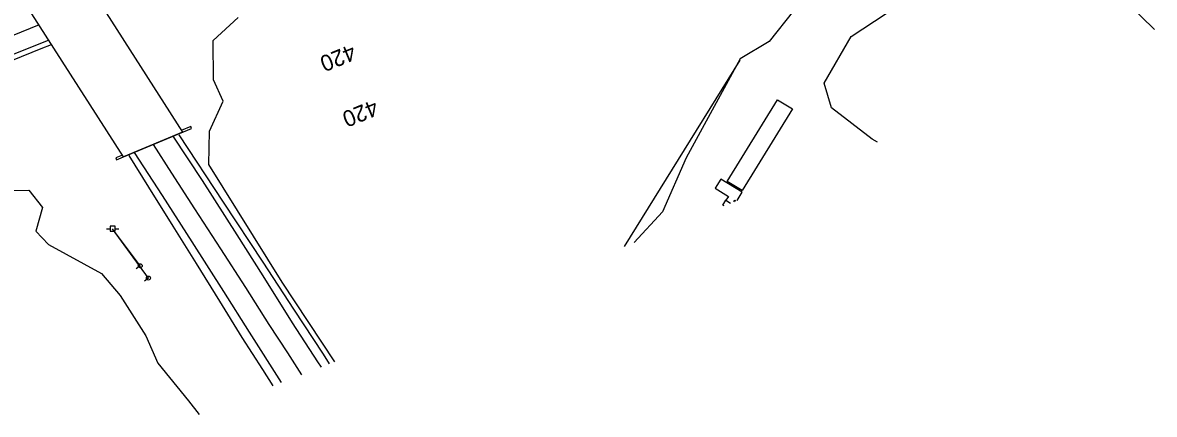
# Model space of a CAD drawing. Extents: x 1901471 to 1963503, y 756461 to 799997.
# Drawn here: x 1937567 to 1938127, y 776068 to 776262 of the extents above; entities that cross this region are included whole.
import ezdxf

# ---------------------------------------------------------------- set-up
doc = ezdxf.new("R2010")
doc.units = 0
for name, color, linetype in [('Default', 7, 'Continuous'), ('RD_EX_Bldg', 7, 'Continuous'), ('RD_EX_BldgApp', 7, 'Continuous'), ('RD_EX_Bridge', 7, 'Continuous'), ('RD_EX_Fence_Other', 7, 'Continuous'), ('RD_EX_GuardRail', 7, 'Continuous'), ('RD_EX_Road', 7, 'Continuous'), ('RD_EX_UT', 7, 'Continuous'), ('RD_EX_VEG', 7, 'Continuous'), ('RD_HC_TX_Sta50', 7, 'Continuous')]:
    doc.layers.add(name, color=color, linetype=linetype)

# ---------------------------------------------------------------- blocks, each defined once
blk = doc.blocks.new('PP')
at = {"layer": 'RD_EX_UT'}
for p, q in [((2.5, 2.5), (-2.5, 2.5)), ((-2.5, 2.5), (-2.5, -2.5)), ((2.5, -2.5), (2.5, 2.5)), ((-5.9, -0.1), (-2.5, -0.1)), ((-2.5, -2.5), (2.5, -2.5)), ((2.4, -0.1), (6.1, -0.1))]:
    blk.add_line(p, q, dxfattribs=at)
blk = doc.blocks.new('GW')
at = {"layer": 'RD_EX_UT'}
blk.add_line((0, 0), (0, 5), dxfattribs=at)
blk.add_circle((0, 0), 2, dxfattribs=at)

msp = doc.modelspace()

# ---------------------------------------------------------------- linework, layer by layer
at = {"layer": 'RD_EX_Bldg'}
msp.add_lwpolyline([(1937947.76, 776219.17), (1937922.9, 776178.76), (1937915.54, 776183.29), (1937940.39, 776223.7)], close=True, dxfattribs=at)
for points in [[(1937616.78, 776195.45), (1937622.73, 776197.88), (1937650.43, 776209.51), (1937650, 776210.4), (1937645.32, 776208.45)], [(1937616.2, 776196.34), (1937612.97, 776195), (1937613.27, 776194.03)], [(1937613.27, 776194.03), (1937616.77, 776195.45)]]:
    msp.add_lwpolyline(points, dxfattribs=at)
at = {"layer": 'RD_EX_BldgApp'}
for points in [[(1937920.39, 776173.83), (1937922.93, 776177.96), (1937912.43, 776184.42), (1937909.62, 776179.86)], [(1937909.62, 776179.86), (1937916.09, 776175.88), (1937914.88, 776173.93), (1937917.19, 776172.5)], [(1937914.04, 776171.2), (1937913.43, 776171.57), (1937914.88, 776173.93)], [(1937914.88, 776173.93), (1937917.19, 776172.5)], [(1937918.83, 776173.18), (1937919.3, 776173.94), (1937919.84, 776173.6)]]:
    msp.add_lwpolyline(points, dxfattribs=at)
at = {"layer": 'RD_EX_Bridge'}
msp.add_lwpolyline([(1937522.15, 776400.91), (1937645.87, 776207.6), (1937616.77, 776195.45), (1937492.53, 776389.11), (1937492.53, 776389.11)], close=True, dxfattribs=at)
at = {"layer": 'RD_EX_Fence_Other'}
msp.add_lwpolyline([(1937921.82, 776243.22), (1937885.23, 776184.59), (1937864.48, 776150.99)], dxfattribs=at)
at = {"layer": 'RD_EX_GuardRail'}
for points in [[(1937445.58, 776195.57), (1937475.69, 776208.34), (1937509.04, 776222.07), (1937542.99, 776235.72), (1937576.04, 776249.03), (1937581.08, 776251.08)], [(1937718.73, 776092.96), (1937715.68, 776097.72), (1937701.02, 776120.12), (1937685.83, 776143.38), (1937666.14, 776173.07), (1937644.22, 776206.26)], [(1937619.36, 776196.12), (1937629.08, 776180.43), (1937641.16, 776161.13), (1937652.66, 776142.71), (1937664.29, 776123.99), (1937675.36, 776106.09), (1937685.54, 776090.2), (1937690.64, 776082.11)]]:
    msp.add_lwpolyline(points, dxfattribs=at)
at = {"layer": 'RD_EX_Road'}
for points in [[(1937574.93, 776260.68), (1937551.74, 776251.33)], [(1937579.79, 776253.1), (1937555.37, 776243.36)], [(1937641.18, 776205.63), (1937655.62, 776183.69), (1937672.76, 776156.81), (1937685.65, 776136.49), (1937700.23, 776113.26), (1937712.81, 776093.93), (1937714.5, 776091.33)], [(1937631.48, 776201.55), (1937640.49, 776187.37), (1937651.93, 776169.73), (1937664.67, 776149.89), (1937677.03, 776130.85), (1937688.72, 776112.54), (1937697.9, 776098.43), (1937704.89, 776087.62)], [(1937622.08, 776197.61), (1937635.84, 776176.34), (1937650.55, 776153.43), (1937666.27, 776128.82), (1937678.98, 776108.69), (1937694.8, 776083.72)]]:
    msp.add_lwpolyline(points, dxfattribs=at)
at = {"layer": 'RD_EX_UT'}
for points in [[(1937629.04, 776135.45), (1937611.31, 776159.86)], [(1937625.02, 776141.51), (1937611.31, 776159.86)]]:
    msp.add_lwpolyline(points, dxfattribs=at)
at = {"layer": 'RD_EX_VEG'}
for points in [[(1937989.89, 776202.63), (1937987.21, 776204.15), (1937967.11, 776219.74), (1937963.43, 776231.86), (1937976.94, 776254.96), (1937999.92, 776270.19), (1938038.88, 776288.93), (1938056.12, 776300.55), (1938069.37, 776308.32), (1938079.05, 776306.93), (1938092.71, 776291.86), (1938113.83, 776271.34), (1938126.93, 776258.39)], [(1937948.38, 776267.62), (1937936.31, 776252.55), (1937921.89, 776243.86), (1937895.2, 776194.89), (1937883.41, 776168.2), (1937869.51, 776153.03)], [(1937721.39, 776093.99), (1937695.22, 776133.43), (1937658.93, 776191.58), (1937659.29, 776208.17), (1937665.99, 776222.97), (1937661.28, 776233.46), (1937661.09, 776253.03), (1937673.53, 776264.44)], [(1937556.03, 776178.76), (1937569.8, 776178.97), (1937576.66, 776170.38), (1937573.37, 776158.71), (1937579.64, 776152.03), (1937605.79, 776137.73), (1937615.11, 776126.76), (1937627.75, 776106.88), (1937633.79, 776093.4), (1937648.89, 776074.64), (1937654.1, 776067.99)]]:
    msp.add_lwpolyline(points, dxfattribs=at)

# ---------------------------------------------------------------- block references
at = {"layer": 'Default', "xscale": 0.5039370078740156, "yscale": 0.5039370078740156}
msp.add_blockref('PP', (1937611.31, 776159.86), dxfattribs=at)
at = {"layer": 'RD_EX_UT', "xscale": 0.4921259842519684}
for p, yscale, rotation in [((1937625.02, 776141.51), 0.49212598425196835, 126.682574), ((1937629.04, 776135.45), 0.4921259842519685, 127.97145400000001)]:
    msp.add_blockref('GW', p, dxfattribs=dict(at, yscale=yscale, rotation=rotation))

# ---------------------------------------------------------------- texts
at = {"layer": 'RD_HC_TX_Sta50'}
for rotation, p in [(202.0142, (1937729.75, 776251.37)), (202.0132, (1937740.83, 776223.93))]:
    msp.add_text('420', height=8, rotation=rotation, dxfattribs=at).set_placement(p)

doc.saveas('drawing.dxf')
